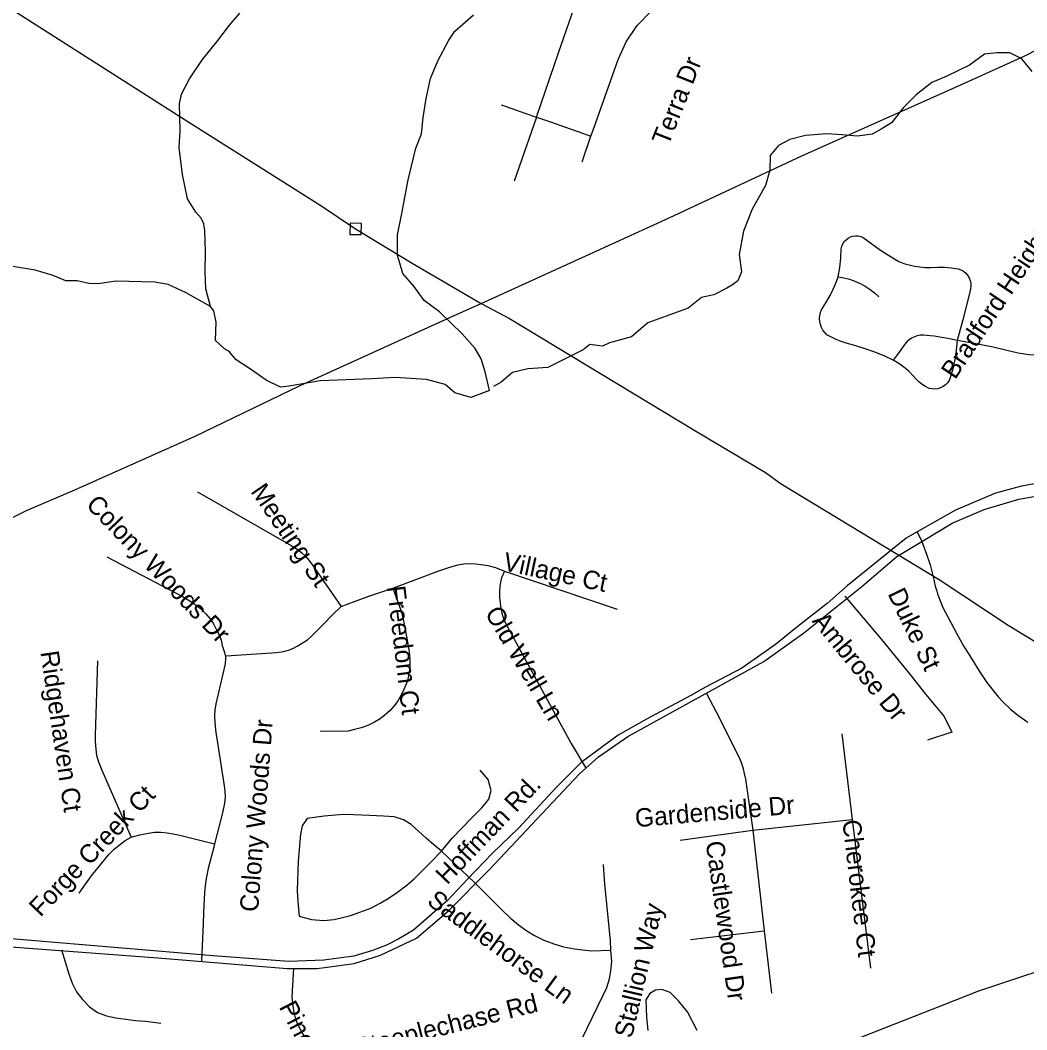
# Model space of a CAD drawing. Extents: x 1268485 to 1426702, y 514839 to 616766.
# Drawn here: x 1358839 to 1362433, y 542452 to 546054 of the extents above; entities that cross this region are included whole.
import ezdxf

# ---------------------------------------------------------------- set-up
doc = ezdxf.new("R2010")
doc.units = 0
for name, color, linetype in [('Old_Level_10', 7, 'Continuous'), ('Old_Level_11', 7, 'Continuous'), ('Old_Level_32', 7, 'Continuous'), ('Old_Level_35', 7, 'Continuous'), ('Old_Level_56', 7, 'Continuous'), ('Old_Level_59', 7, 'Continuous'), ('Old_Level_62', 7, 'Continuous')]:
    doc.layers.add(name, color=color, linetype=linetype)

msp = doc.modelspace()

# ---------------------------------------------------------------- linework, layer by layer
at = {"layer": 'Old_Level_32'}
for points in [[(1362472.782, 544402.626), (1362414.042, 544391.366), (1362321.234, 544366.759), (1362178.109, 544306.358), (1362041.692, 544229.179), (1362001.917, 544205.849), (1361790.91, 544036.106), (1361719.417, 543973.515), (1361622.481, 543897.003), (1361535.71, 543827.537), (1361415.063, 543742.715), (1361285.806, 543674.461), (1361233.743, 543644.69), (1361075.075, 543560.337), (1360973.428, 543503.275), (1360918.777, 543462.713), (1360842.031, 543406.517), (1360755.26, 543319.683), (1360617.412, 543172.067), (1360525.436, 543082.007), (1360435.419, 542989.2), (1360364.23, 542913.655), (1360243.054, 542807.366), (1360191.097, 542776.405), (1360147.031, 542754.358), (1360096.782, 542735.418), (1360029.844, 542715.569), (1359923.239, 542700.683), (1359798.294, 542696.009), (1359527.462, 542716.167), (1358735.545, 542782.955)], [(1358216.881, 542791.874), (1359330.429, 542708.999), (1359792.193, 542671.399), (1359899.631, 542671.399), (1360031.689, 542689.318), (1360125.696, 542718.436), (1360253.278, 542778.913), (1360369.669, 542877.468), (1360512.918, 543023.06), (1360836.133, 543365.199), (1360903.281, 543425.675), (1361008.079, 543498.601), (1361494.186, 543766.137), (1361635.198, 543866.931), (1361843.1, 544033.502), (1361968.444, 544141.016), (1362057.346, 544194.504), (1362165.809, 544259.379), (1362280.98, 544308.594), (1362403.978, 544345.506), (1362484.487, 544360.047)]]:
    msp.add_lwpolyline(points, dxfattribs=at)
at = {"layer": 'Old_Level_35'}
for p, q in [((1360682.667, 545708.391), (1360601.979, 545480.065)), ((1360844.658, 545548.502), (1360876.749, 545640.518)), ((1360568.043, 544088.992), (1360970.15, 543953.607)), ((1361771.904, 543508.182), (1361809.223, 543203.014)), ((1360806.006, 543473.887), (1360856.859, 543388.381)), ((1361454.483, 543164.874), (1361809.223, 543203.014)), ((1361809.223, 543203.014), (1361875.045, 542672.082)), ((1361194.887, 543128.887), (1361454.483, 543164.874)), ((1361454.483, 543164.874), (1361495.288, 542805.52)), ((1360461.723, 542977.199), (1360342.896, 543089.825)), ((1361232.104, 542775.121), (1361495.288, 542805.52)), ((1361495.288, 542805.52), (1361521.638, 542582.731))]:
    msp.add_line(p, q, dxfattribs=at)
for points in [[(1360682.667, 545708.391), (1360762.227, 545941.432), (1360807.134, 546070.923), (1360835.226, 546160.685), (1360863.523, 546206.821), (1360888.642, 546241.834)], [(1360876.749, 545640.518), (1360885.874, 545665.33), (1360973.739, 545914.11), (1361002.548, 545977.573), (1361042.021, 546035.039), (1361090.926, 546084.866), (1361140.343, 546121.058), (1361162.386, 546134.694), (1361162.489, 546134.746)], [(1360555.842, 545752.682), (1360593.674, 545739.508), (1360640.734, 545723.001), (1360682.667, 545708.391)], [(1360682.667, 545708.391), (1360735.263, 545689.936), (1360782.425, 545673.481), (1360829.587, 545656.923), (1360876.749, 545640.518)], [(1361759.293, 545139.064), (1361764.727, 545172.026), (1361768.418, 545205.245), (1361770.366, 545238.616), (1361772.416, 545247.741), (1361776.005, 545256.353), (1361781.131, 545264.3), (1361787.488, 545271.169), (1361794.87, 545276.859), (1361803.277, 545281.267), (1361812.094, 545284.087), (1361821.424, 545285.317), (1361830.754, 545284.958), (1361839.981, 545283.01), (1361848.593, 545279.524), (1361879.043, 545255.995), (1361910.211, 545233.798), (1361942.405, 545212.985), (1361975.52, 545193.505), (1361993.77, 545186.687), (1362012.327, 545181.151), (1362031.397, 545176.896), (1362050.672, 545174.025), (1362070.049, 545172.436), (1362089.529, 545172.231), (1362114.136, 545173.256), (1362138.639, 545172.744), (1362163.143, 545170.693), (1362187.339, 545167.105), (1362197.284, 545163.67), (1362206.204, 545158.698), (1362214.406, 545152.187), (1362221.173, 545144.447), (1362226.607, 545135.629), (1362230.605, 545126.043), (1362232.758, 545115.944), (1362233.373, 545105.64), (1362232.143, 545095.337), (1362229.17, 545085.392), (1362207.537, 544998.193), (1362184.263, 544911.456)], [(1361955.835, 544841.943), (1361923.13, 544856.451), (1361889.706, 544869.728), (1361855.975, 544881.826), (1361821.834, 544892.745), (1361787.385, 544902.383), (1361769.648, 544908.227), (1361752.424, 544915.198), (1361735.507, 544923.195), (1361719.205, 544932.166), (1361711.516, 544939.855), (1361704.954, 544948.57), (1361699.725, 544958.105), (1361696.034, 544968.307), (1361693.676, 544978.918), (1361692.959, 544989.837), (1361693.881, 545000.705), (1361696.24, 545011.316), (1361700.238, 545021.415), (1361705.672, 545030.95), (1361718.488, 545051.353), (1361730.381, 545072.524), (1361741.146, 545094.209), (1361750.783, 545116.354), (1361759.293, 545139.064)], [(1361759.293, 545139.064), (1361779.491, 545135.168), (1361799.381, 545129.836), (1361818.758, 545122.916), (1361837.623, 545114.612), (1361855.77, 545104.82), (1361872.994, 545093.696), (1361889.399, 545081.188), (1361904.778, 545067.5)], [(1362184.263, 544911.456), (1362157.094, 544917.556), (1362129.617, 544922.683), (1362102.038, 544926.681), (1362074.253, 544929.603), (1362063.385, 544930.526), (1362052.518, 544930.013), (1362041.752, 544928.065), (1362031.397, 544924.682), (1362021.452, 544920.068), (1362012.327, 544914.121), (1362004.023, 544907.047), (1361996.743, 544898.999), (1361976.751, 544870.138), (1361955.835, 544841.943)], [(1362184.263, 544911.456), (1362180.778, 544877.622), (1362175.344, 544844.045), (1362168.269, 544810.878), (1362159.35, 544778.121), (1362155.044, 544768.791), (1362149.2, 544760.332), (1362142.125, 544752.951), (1362133.923, 544746.851), (1362124.593, 544742.288), (1362114.853, 544739.315), (1362104.703, 544737.982), (1362094.451, 544738.494), (1362084.403, 544740.647), (1362071.28, 544747.209), (1362058.772, 544755.001), (1362047.289, 544764.126), (1362036.729, 544774.43), (1362027.399, 544785.759), (1362011.097, 544801.753), (1361993.668, 544816.414), (1361975.213, 544829.897), (1361955.835, 544841.943)], [(1362538.799, 544864.396), (1362524.958, 544863.679), (1362511.219, 544862.243), (1362477.385, 544859.065), (1362439.758, 544860.86), (1362402.131, 544866.396), (1362356.097, 544876.494), (1362312.011, 544887.516), (1362269.77, 544895.821), (1362232.143, 544903.1), (1362184.263, 544911.456)], [(1359472.04, 544371.4), (1359806.582, 544180.65), (1359829.958, 544165.733), (1359844.517, 544153.43), (1359857.127, 544141.742), (1359867.79, 544129.08), (1359879.786, 544113.496), (1359984.26, 543962.167)], [(1362041.692, 544229.179), (1362057.346, 544194.504), (1362074.663, 544149.739), (1362087.274, 544110.727), (1362097.732, 544068.743), (1362105.216, 544035.268), (1362111.162, 544017.019), (1362114.033, 544007.894), (1362117.006, 543998.769), (1362133.411, 543958.886), (1362151.968, 543923.259), (1362181.085, 543867.023), (1362208.357, 543820.425), (1362223.531, 543795.767), (1362238.602, 543771.008), (1362263.721, 543731.125), (1362290.275, 543691.703), (1362317.137, 543656.435), (1362332.106, 543639.262), (1362347.28, 543622.088), (1362374.449, 543596.508), (1362400.491, 543575.081), (1362436.17, 543550.32)], [(1359148.775, 544139.742), (1359417.906, 543997.949), (1359444.768, 543983.082), (1359467.733, 543967.755), (1359486.496, 543952.837), (1359501.772, 543936.638), (1359517.459, 543918.748), (1359528.634, 543900.446), (1359538.887, 543881.684), (1359547.704, 543863.435), (1359555.906, 543842.571), (1359560.52, 543823.809), (1359566.158, 543805.507), (1359571.592, 543786.745)], [(1360168.704, 544028.194), (1360333.976, 544089.351), (1360372.218, 544102.833), (1360401.131, 544111.138), (1360422.764, 544114.675), (1360441.731, 544116.264), (1360464.287, 544114.675), (1360484.792, 544112.675), (1360508.885, 544109.139), (1360535.235, 544101.603), (1360568.043, 544088.992)], [(1360568.043, 544088.992), (1360557.79, 544064.95), (1360551.536, 544037.678), (1360549.998, 544013.379), (1360549.896, 543995.13), (1360552.664, 543974.573), (1360554.612, 543955.247), (1360558.508, 543939.048), (1360562.917, 543923.31), (1360568.453, 543910.238), (1360586.088, 543877.02), (1360631.302, 543794.127), (1360806.006, 543473.887)], [(1360168.704, 544028.194), (1360197.719, 543949.864), (1360201, 543938.125), (1360204.383, 543925.36), (1360208.587, 543907.008), (1360226.529, 543808.993), (1360229.297, 543789.668), (1360230.22, 543767.06), (1360229.707, 543745.889), (1360227.349, 543726.511), (1360224.171, 543709.082), (1360219.865, 543694.523), (1360212.38, 543675.146), (1360204.793, 543658.177), (1360195.361, 543639.825), (1360186.031, 543623.831), (1360174.138, 543608.709), (1360159.169, 543591.741), (1360140.714, 543574.311), (1360124.208, 543562.06), (1360103.497, 543549.807), (1360079.506, 543537.556), (1360055.925, 543529.559), (1360032.344, 543523.356), (1360009.276, 543517.768), (1359909.416, 543516.333)], [(1359984.26, 543962.167), (1360009.276, 543972.061), (1360083.3, 543999.897), (1360168.704, 544028.194)], [(1361782.874, 543999.692), (1361913.287, 543845.237), (1362019.299, 543714.874), (1362066.666, 543655.666), (1362137.717, 543570.21), (1362165.296, 543514.385), (1362078.662, 543485.319)], [(1359571.592, 543786.745), (1359592.61, 543787.309), (1359753.781, 543798.638), (1359778.798, 543801.458), (1359796.637, 543806.635), (1359812.221, 543812.736), (1359828.215, 543820.733), (1359864.509, 543843.852), (1359879.17, 543857.078), (1359920.078, 543898.088), (1359954.117, 543932.947), (1359984.26, 543962.167)], [(1359571.592, 543786.745), (1359572.413, 543777.415), (1359570.465, 543758.55), (1359537.964, 543615.732), (1359534.17, 543592.663), (1359532.735, 543571.953), (1359533.248, 543547.962), (1359537.041, 543512.54), (1359543.09, 543475.835), (1359567.594, 543323.122), (1359569.542, 543303.335), (1359570.465, 543282.574), (1359568.106, 543261.351), (1359561.545, 543226.492), (1359532.735, 543116.02)], [(1359115.351, 543768.65), (1359106.842, 543503.773), (1359106.329, 543480.602), (1359108.38, 543453.946), (1359111.866, 543431.339), (1359118.325, 543408.168), (1359130.013, 543378.538), (1359235.512, 543139.293)], [(1361289.416, 543651.667), (1361335.04, 543563.751), (1361408.962, 543415.96), (1361414.703, 543399.709), (1361419.419, 543383.254), (1361423.725, 543366.44), (1361428.339, 543346.14), (1361454.483, 543164.874)], [(1360342.896, 543089.825), (1360381.035, 543136.012), (1360451.471, 543208.806), (1360486.74, 543244.075), (1360512.576, 543274.628), (1360520.471, 543305.95), (1360509.501, 543345.115), (1360481.203, 543378.076)], [(1359863.997, 543205.679), (1359845.952, 543180.611), (1359839.8, 543150.058), (1359831.086, 543053.736), (1359827.292, 542949.569), (1359830.368, 542910.353), (1359835.392, 542857.859), (1359879.17, 542845.351), (1359923.462, 542842.275), (1359958.731, 542845.351), (1359984.67, 542852.015), (1360018.606, 542860.371), (1360051.414, 542872.008), (1360091.297, 542886.874), (1360124.105, 542904.15), (1360152.3, 542920.554), (1360186.031, 542943.263), (1360220.48, 542969.92), (1360245.496, 542991.04), (1360303.526, 543049.788), (1360342.896, 543089.825)], [(1360342.896, 543089.825), (1360315.521, 543112.175), (1360288.66, 543135.705), (1360234.526, 543184.559), (1360207.151, 543201.014), (1360174.24, 543211.933), (1360135.896, 543215.112), (1360085.76, 543216.7), (1360028.346, 543219.058), (1359993.282, 543220.699), (1359965.087, 543218.238), (1359923.769, 543214.855), (1359863.997, 543205.679)], [(1359050.042, 542940.239), (1359091.77, 543000.575), (1359155.644, 543077.983), (1359174.612, 543096.54), (1359192.246, 543110.638), (1359213.879, 543127.247), (1359235.512, 543139.293)], [(1359235.512, 543139.293), (1359265.86, 543147.854), (1359289.543, 543152.622), (1359318.148, 543156.877), (1359341.011, 543157.133), (1359363.67, 543155.39), (1359384.995, 543152.109), (1359408.986, 543146.932), (1359532.735, 543116.02)], [(1359532.735, 543116.02), (1359529.659, 543103.614), (1359510.384, 543027.489), (1359503.002, 542992.271), (1359498.594, 542957.002), (1359495.621, 542921.067), (1359493.775, 542870.316), (1359492.545, 542832.023), (1359486.598, 542698.226)], [(1360948.107, 542736.776), (1360946.262, 542771.02), (1360925.551, 542971.663), (1360921.758, 543042.56)], [(1360461.723, 542977.199), (1360559.021, 542879.339), (1360587.625, 542852.015), (1360618.383, 542826.435), (1360647.398, 542805.212), (1360674.67, 542788.296), (1360708.914, 542771.891), (1360743.978, 542758.871), (1360779.144, 542748.874), (1360817.591, 542741.544), (1360876.954, 542734.623), (1360948.107, 542736.776)], [(1358986.169, 542737.648), (1359012.723, 542652.294), (1359023.898, 542618.563), (1359039.38, 542587.96), (1359061.013, 542559.918), (1359086.542, 542533.979), (1359115.454, 542514.244), (1359147.34, 542502.811), (1359180.866, 542495.122), (1359215.519, 542489.945), (1359250.891, 542486.151), (1359286.365, 542482.819), (1359341.011, 542476.309)], [(1360783.245, 542294.633), (1360920.733, 542576.067), (1360932.831, 542602.929), (1360942.366, 542633.686), (1360947.594, 542662.701), (1360950.67, 542696.073), (1360948.107, 542736.776)], [(1359814.477, 542672.851), (1359809.145, 542568.685), (1359811.913, 542538.132), (1359816.22, 542513.526), (1359821.243, 542490.355), (1359829.24, 542472.976), (1359964.472, 542222.044), (1359978.211, 542190.927), (1359986.925, 542159.862), (1360002.099, 542090.452), (1360023.117, 541983.364)]]:
    msp.add_lwpolyline(points, dxfattribs=at)
at = {"layer": 'Old_Level_56'}
for points in [[(1352706.997, 548682.743), (1352786.516, 548656.93), (1352957.315, 548603.267), (1353296.986, 548489.575), (1353692.422, 548362.956), (1354137.491, 548216.928), (1354568.724, 548079.383), (1355073.077, 547906.35), (1355559.907, 547747.475), (1356060.295, 547576.323), (1356171.614, 547539.865), (1356219.254, 547520.897), (1356749.684, 547351.14), (1356868.802, 547304.521), (1356953.959, 547270.591), (1357019.234, 547233.059), (1357425.888, 546977.953), (1358076.966, 546559.45), (1359440.518, 545690.996), (1359912.13, 545392.563), (1360036.518, 545309.62), (1360237.745, 545187.112), (1360484.772, 545043.673)], [(1360484.772, 545043.673), (1360885.009, 545224.903), (1361155.837, 545349.111), (1361629.12, 545570.69), (1362198.895, 545824.343), (1362423.237, 545925.475), (1362639.78, 546036.769)], [(1360016.113, 545290.021), (1360056.117, 545289.216), (1360056.922, 545329.218), (1360016.919, 545330.025), (1360016.113, 545290.021)], [(1358568.269, 544159.426), (1358861.738, 544304.988), (1359033.512, 544379.166), (1359463.956, 544569.993), (1359835.95, 544749.792), (1360385.843, 544999.843), (1360484.772, 545043.673)], [(1360484.772, 545043.673), (1360585.727, 544989.415), (1361247.207, 544590.714), (1361500.11, 544440.953), (1361555.108, 544399.827), (1362123.871, 544057.019), (1362366.534, 543895.658), (1362791.148, 543638.191), (1362871.942, 543586.341), (1362954.935, 543534.446), (1363489.459, 543190.527), (1363726.405, 543043.289)], [(1356564.881, 540246.584), (1356802.93, 540350.639), (1356849.989, 540371.209), (1357130.301, 540496.489), (1357229.986, 540541.042), (1357753.473, 540771.617), (1357764.751, 540776.491), (1358189.672, 540960.128), (1358468.406, 541089.043), (1358780.045, 541233.177), (1359093.032, 541364.341), (1359315.131, 541453.513), (1359682.564, 541595.586), (1360033.594, 541727.984), (1360584.556, 541941.798), (1361122.406, 542152.27), (1361190.01, 542178.725), (1361831.823, 542422.724), (1362132.129, 542540.549), (1362261.62, 542591.355), (1362626.645, 542713.265)]]:
    msp.add_lwpolyline(points, dxfattribs=at)
at = {"layer": 'Old_Level_59'}
for points in [[(1359518.074, 545033.052), (1359501.362, 545095.747), (1359498.799, 545158.133), (1359500.337, 545227.851), (1359497.979, 545304.233), (1359494.493, 545328.122), (1359484.958, 545348.012), (1359465.375, 545368.876), (1359436.463, 545417.063), (1359418.316, 545503.595), (1359406.525, 545599.867), (1359409.806, 545659.691), (1359407.858, 545755.758), (1359414.625, 545790.053), (1359443.845, 545845.263), (1359489.366, 545914.11), (1359540.835, 545977.111), (1359586.151, 546036.064), (1359623.163, 546079.638)], [(1362451.959, 545870.894), (1362414.947, 545915.955), (1362371.476, 545937.331), (1362325.442, 545938.254), (1362281.253, 545932.615), (1362228.452, 545894.27), (1362147.457, 545854.029), (1362093.015, 545831.371), (1362037.959, 545788.156), (1361992.95, 545743.096), (1361949.684, 545688.142), (1361913.185, 545665.125), (1361880.786, 545647.695), (1361828.601, 545640.518), (1361772.724, 545645.747), (1361718.693, 545649.336), (1361642.516, 545642.672), (1361586.127, 545628.215), (1361545.731, 545606.839), (1361516.921, 545571.313), (1361515.454, 545519.66), (1361500.1, 545465.027), (1361452.638, 545380.615), (1361420.957, 545301.619), (1361406.102, 545218.054), (1361414.633, 545156.592), (1361400.984, 545124.154), (1361382.218, 545110.496), (1361361.745, 545098.545), (1361315.68, 545074.643), (1361271.322, 545064.399), (1361223.553, 545026.839), (1361079.356, 544974.385), (1361021.349, 544924.874), (1360942.869, 544902.68), (1360917.278, 544890.728), (1360872.92, 544897.557), (1360849.035, 544878.778), (1360722.785, 544815.609), (1360651.13, 544810.487), (1360596.535, 544796.828), (1360555.59, 544762.683), (1360528.292, 544747.317)], [(1360514.644, 544733.659), (1360448.107, 544708.051), (1360390.1, 544725.123), (1360355.979, 544754.146), (1360289.782, 544772.927), (1360177.182, 544779.756), (1360094.067, 544774.647), (1359909.811, 544767.818), (1359798.916, 544749.037), (1359768.206, 544744.769), (1359717.024, 544770.378), (1359661.577, 544808.792), (1359610.394, 544842.937), (1359583.95, 544873.668), (1359567.742, 544881.351), (1359536.18, 544911.229), (1359538.784, 544976.817), (1359529.659, 545017.212), (1359518.074, 545033.052)]]:
    msp.add_lwpolyline(points, dxfattribs=at)
at = {"layer": 'Old_Level_62'}
for points in [[(1360514.012, 544733.163), (1360499.453, 544799.907), (1360484.484, 544846.147), (1360463.261, 544882.698), (1360416.304, 544935.344), (1360336.027, 545013.264), (1360280.97, 545054.582), (1360244.061, 545105.384), (1360204.998, 545150.496), (1360193.72, 545186.841), (1360186.441, 545214.882), (1360185.928, 545288.752), (1360201.615, 545364.723), (1360224.376, 545484.115), (1360250.827, 545597.612), (1360271.948, 545648.926), (1360277.279, 545707.058), (1360288.762, 545774.93), (1360304.346, 545846.032), (1360329.772, 545909.496), (1360369.45, 545983.366), (1360390.058, 546014.995), (1360428.813, 546047.854), (1360457.417, 546073.538)], [(1359518.074, 545033.052), (1359429.184, 545083.239), (1359367.668, 545110.716), (1359319.891, 545119.891), (1359179.84, 545122.711), (1359117.607, 545114.099), (1359083.568, 545114.817), (1359041.84, 545123.839), (1359001.855, 545124.659), (1358956.129, 545143.626), (1358892.562, 545162.952), (1358812.797, 545175.255)], [(1361256.095, 542450.062), (1361221.544, 542516.397), (1361188.428, 542557.253), (1361159.003, 542585.755), (1361129.271, 542596.213), (1361107.125, 542593.342), (1361086.927, 542581.449), (1361072.369, 542559.611), (1361074.932, 542497.993), (1361079.955, 542449.498)]]:
    msp.add_lwpolyline(points, dxfattribs=at)

# ---------------------------------------------------------------- texts
at = {"layer": 'Old_Level_10'}
for s, height, rotation, p in [('Terra Dr', 65.6167, 68.354553, (1361152.911, 545603.486)), ('Bradford Heights Rd', 65.61666, 56.448811, (1362176.736, 544769.648)), ('Meeting St', 65.6167, 304.243236, (1359659.581, 544373.087)), ('Colony Woods Dr', 65.61666, 313.922214, (1359070.4, 544322.385)), ('Village Ct', 65.6167, 347.929808, (1360559.071, 544092.479)), ('Freedom Ct', 65.6167, 276.738425, (1360148.053, 544033.147)), ('Duke St', 65.6167, 295.694236, (1361934.619, 544008.559)), ('Old Well Ln', 65.61666, 300.564583, (1360496.241, 543939.324)), ('Ambrose Dr', 65.6167, 309.353031, (1361663.576, 543909.864)), ('Ridgehaven Ct', 65.61665, 278.384572, (1358910.938, 543799.972)), ('Colony Woods Dr', 65.61666, 85.563972, (1359687.889, 542871.123)), ('Forge Creek Ct', 65.61665, 46.362706, (1358911.629, 542851.824)), ('Gardenside Dr', 65.61666, 4.887436, (1361036.632, 543174.884)), ('Cherokee Ct', 65.61666, 276.672525, (1361773.939, 543198.515)), ('Castlewood Dr', 65.61666, 278.086119, (1361285.875, 543121.749)), ('Saddlehorse Ln', 65.61666, 323.912675, (1360287.563, 542903.063)), ('Stallion Way', 65.61666, 76.818811, (1361022.551, 542419.783)), ('Pine Creek Rd', 65.61666, 297.337103, (1359761.821, 542534.408)), ('Steeplechase Rd', 65.61666, 14.149433, (1360044.024, 542355.267))]:
    msp.add_text(s, height=height, rotation=rotation, dxfattribs=at).set_placement(p)
at = {"layer": 'Old_Level_11'}
msp.add_text('Hoffman Rd.', height=65.61666, rotation=46.288831, dxfattribs=at).set_placement((1360362.817, 542967.335))

doc.saveas('drawing.dxf')
